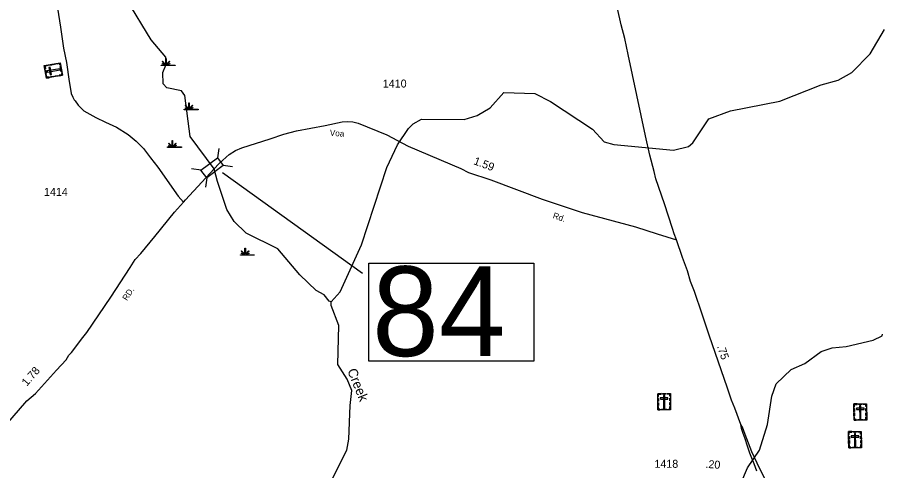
# Model space of a CAD drawing. Extents: x 2532689 to 2764727, y 536648 to 732970.
# Drawn here: x 2562949 to 2576493, y 693939 to 701027 of the extents above; entities that cross this region are included whole.
import ezdxf

# ---------------------------------------------------------------- set-up
doc = ezdxf.new("R2010")
doc.units = 0
for name, color, linetype in [('Exist Cultural Cemetery CELL', 7, 'Continuous'), ('Exist Hydrographic Creek Single Shore', 7, 'Continuous'), ('Exist Hydrographic Creek Single Shore Label', 7, 'Continuous'), ('Exist Hydrographic Swamp CELL', 7, 'Continuous'), ('Exist Road Primary US Attributed', 7, 'Continuous'), ('Exist Road Primary US Divided Attributed', 7, 'Continuous'), ('Exist Road Primary US Mileage Hundredths English Label', 7, 'Continuous'), ('Exist Road Secondary Mileage Hundredths English Label', 7, 'Continuous'), ('Exist Road Secondary Structure Standard Bridge CELL', 7, 'Continuous'), ('Exist Road Secondary Structure Standard Bridge Number Label', 7, 'Continuous'), ('Exist Road Secondary Type 51 Attributed', 7, 'Continuous'), ('Exist Road Secondary Type 51 Label', 7, 'Continuous'), ('Exist Road Secondary Type 51 Number Label', 7, 'Continuous')]:
    doc.layers.add(name, color=color, linetype=linetype)

msp = doc.modelspace()

# ---------------------------------------------------------------- linework, layer by layer
at = {"layer": 'Exist Cultural Cemetery CELL'}
for points in [[(2563403, 700076), (2563369, 700272), (2563619, 700316), (2563654, 700120)], [(2563411, 700280), (2563413, 700268), (2563381, 700263), (2563388, 700223), (2563377, 700221), (2563369, 700272)], [(2563485, 700281), (2563443, 700273), (2563441, 700285), (2563483, 700292)], [(2563550, 700292), (2563507, 700285), (2563506, 700296), (2563548, 700303)], [(2563625, 700283), (2563614, 700281), (2563610, 700303), (2563570, 700296), (2563568, 700307), (2563619, 700316)], [(2563632, 700174), (2563618, 700258), (2563629, 700260), (2563644, 700176)], [(2563390, 700149), (2563381, 700200), (2563392, 700202), (2563401, 700151)], [(2563445, 700083), (2563444, 700095), (2563412, 700089), (2563405, 700129), (2563394, 700127), (2563403, 700076)], [(2563413, 700188), (2563416, 700170), (2563616, 700205), (2563613, 700223)], [(2563463, 700128), (2563481, 700131), (2563461, 700247), (2563443, 700244)], [(2563585, 700108), (2563542, 700100), (2563540, 700111), (2563583, 700119)], [(2563648, 700152), (2563637, 700150), (2563640, 700129), (2563601, 700122), (2563602, 700111), (2563654, 700120)], [(2563519, 700096), (2563476, 700089), (2563474, 700100), (2563517, 700107)], [(2572949, 695143), (2573148, 695145), (2573151, 694891), (2572952, 694889)], [(2572949, 695100), (2572961, 695100), (2572960, 695132), (2573001, 695133), (2573001, 695144), (2572949, 695143)], [(2573023, 695144), (2573075, 695144), (2573075, 695133), (2573023, 695133)], [(2573058, 695115), (2573040, 695115), (2573042, 694912), (2573060, 694912)], [(2573149, 695102), (2573137, 695102), (2573137, 695134), (2573096, 695134), (2573096, 695145), (2573148, 695145)], [(2572950, 695026), (2572950, 695069), (2572961, 695069), (2572962, 695026)], [(2572951, 694959), (2572950, 695002), (2572962, 695002), (2572962, 694959)], [(2572990, 695076), (2572991, 695057), (2573108, 695058), (2573108, 695077)], [(2573138, 695029), (2573137, 695072), (2573149, 695072), (2573149, 695029)], [(2573139, 694963), (2573138, 695006), (2573149, 695006), (2573150, 694963)], [(2576012, 694983), (2576211, 694985), (2576214, 694730), (2576015, 694728)], [(2576012, 694939), (2576024, 694939), (2576024, 694972), (2576064, 694972), (2576064, 694983), (2576012, 694983)], [(2576086, 694983), (2576138, 694984), (2576138, 694973), (2576086, 694972)], [(2576212, 694941), (2576200, 694941), (2576200, 694973), (2576159, 694973), (2576159, 694984), (2576211, 694985)], [(2572985, 694889), (2572985, 694900), (2572963, 694900), (2572962, 694941), (2572951, 694941), (2572952, 694889)], [(2573009, 694901), (2573094, 694902), (2573094, 694890), (2573009, 694889)], [(2573118, 694890), (2573117, 694902), (2573139, 694902), (2573139, 694942), (2573150, 694943), (2573151, 694891)], [(2576013, 694865), (2576013, 694909), (2576024, 694909), (2576025, 694865)], [(2576014, 694798), (2576013, 694841), (2576025, 694841), (2576025, 694798)], [(2576054, 694915), (2576054, 694896), (2576171, 694898), (2576171, 694916)], [(2576121, 694954), (2576103, 694954), (2576105, 694752), (2576123, 694752)], [(2576201, 694868), (2576201, 694911), (2576212, 694912), (2576212, 694868)], [(2576202, 694802), (2576201, 694846), (2576213, 694846), (2576213, 694802)], [(2576048, 694728), (2576048, 694740), (2576026, 694740), (2576025, 694780), (2576014, 694780), (2576015, 694728)], [(2576072, 694740), (2576157, 694741), (2576157, 694730), (2576072, 694729)], [(2576181, 694730), (2576180, 694741), (2576202, 694741), (2576202, 694782), (2576213, 694782), (2576214, 694730)], [(2575929, 694550), (2576129, 694553), (2576131, 694298), (2575932, 694296)], [(2575930, 694507), (2575941, 694507), (2575941, 694539), (2575981, 694540), (2575981, 694551), (2575929, 694550)], [(2575931, 694433), (2575930, 694476), (2575942, 694476), (2575942, 694433)], [(2575971, 694483), (2575971, 694464), (2576089, 694465), (2576089, 694484)], [(2576004, 694551), (2576055, 694552), (2576055, 694540), (2576004, 694540)], [(2576039, 694522), (2576020, 694522), (2576022, 694319), (2576041, 694320)], [(2576129, 694509), (2576118, 694509), (2576117, 694541), (2576077, 694541), (2576077, 694552), (2576129, 694552)], [(2576118, 694436), (2576118, 694479), (2576129, 694479), (2576130, 694436)], [(2575931, 694366), (2575931, 694409), (2575942, 694409), (2575943, 694366)], [(2575965, 694296), (2575965, 694308), (2575943, 694308), (2575943, 694348), (2575931, 694348), (2575932, 694296)], [(2575989, 694308), (2576074, 694309), (2576074, 694297), (2575989, 694297)], [(2576098, 694298), (2576098, 694309), (2576120, 694309), (2576119, 694350), (2576131, 694350), (2576131, 694298)], [(2576119, 694370), (2576119, 694413), (2576130, 694413), (2576130, 694370)]]:
    msp.add_lwpolyline(points, close=True, dxfattribs=at)
at = {"layer": 'Exist Hydrographic Creek Single Shore'}
for points in [[(2567851, 696580), (2567818, 696588), (2567741, 696687), (2567614, 696757), (2567359, 697003), (2567018, 697406), (2566522, 697655), (2566335, 697835), (2566223, 698024), (2566073, 698461), (2566020, 698660), (2565650, 699163), (2565563, 699803), (2565512, 699876), (2565286, 699923), (2565226, 699986), (2565223, 700163), (2565270, 700280), (2565268, 700405), (2565038, 700675), (2564659, 701303), (2564536, 701623), (2564406, 701854)], [(2567851, 696580), (2567990, 696733), (2568325, 697472), (2568719, 698680), (2568887, 699035), (2569057, 699288), (2569130, 699363), (2569262, 699434), (2569929, 699428), (2570128, 699492), (2570334, 699612), (2570546, 699851), (2571029, 699834), (2571273, 699713), (2571932, 699276), (2572111, 699080), (2572262, 699040), (2573197, 698950), (2573429, 699006), (2573496, 699064), (2573746, 699439), (2574085, 699567), (2574857, 699717), (2575502, 699973), (2575767, 700043), (2575982, 700163), (2576268, 700454), (2576493, 700834)], [(2567507, 692839), (2567506, 692941), (2567663, 693401), (2568096, 694259), (2568126, 694434), (2568149, 694960), (2568170, 695194), (2568100, 695368), (2567954, 695599), (2567967, 696207), (2567852, 696521), (2567851, 696580)], [(2572670, 690567), (2572684, 690699), (2572989, 691246), (2573306, 691669), (2573441, 692473), (2573650, 692875), (2573811, 693115), (2573926, 693224), (2574249, 693740), (2574352, 693984), (2574539, 694260), (2574665, 694663), (2574731, 695105), (2574801, 695299), (2575031, 695521), (2575245, 695615), (2575501, 695803), (2575675, 695859), (2575891, 695878), (2576314, 695977), (2576455, 696049), (2576462, 696072)]]:
    msp.add_lwpolyline(points, dxfattribs=at)
at = {"layer": 'Exist Hydrographic Swamp CELL'}
for points in [[(2565195, 700281), (2565248, 700281), (2565250, 700285), (2565211, 700300), (2565214, 700305), (2565252, 700289), (2565254, 700292), (2565209, 700336), (2565214, 700342), (2565259, 700296), (2565266, 700299), (2565266, 700382), (2565273, 700382), (2565273, 700299), (2565279, 700296), (2565325, 700342), (2565330, 700336), (2565285, 700292), (2565287, 700288), (2565328, 700307), (2565331, 700302), (2565290, 700284), (2565291, 700281), (2565412, 700281), (2565412, 700274), (2565195, 700274)], [(2565554, 699590), (2565607, 699590), (2565609, 699594), (2565571, 699609), (2565574, 699614), (2565611, 699598), (2565613, 699601), (2565569, 699646), (2565574, 699651), (2565619, 699605), (2565625, 699608), (2565625, 699691), (2565633, 699691), (2565633, 699608), (2565639, 699605), (2565684, 699651), (2565689, 699646), (2565645, 699601), (2565647, 699598), (2565688, 699616), (2565690, 699611), (2565649, 699593), (2565651, 699590), (2565772, 699590), (2565772, 699583), (2565554, 699583)], [(2565296, 699000), (2565348, 699000), (2565350, 699004), (2565312, 699019), (2565315, 699024), (2565353, 699008), (2565354, 699011), (2565310, 699056), (2565315, 699061), (2565360, 699015), (2565366, 699018), (2565366, 699101), (2565374, 699101), (2565374, 699018), (2565380, 699015), (2565425, 699061), (2565430, 699056), (2565386, 699011), (2565388, 699007), (2565429, 699026), (2565431, 699021), (2565390, 699003), (2565392, 699000), (2565513, 699000), (2565513, 698993), (2565296, 698993)], [(2566432, 697316), (2566484, 697317), (2566486, 697320), (2566448, 697335), (2566451, 697340), (2566489, 697324), (2566490, 697327), (2566446, 697372), (2566451, 697377), (2566496, 697331), (2566503, 697334), (2566503, 697417), (2566510, 697417), (2566510, 697334), (2566516, 697331), (2566561, 697377), (2566567, 697372), (2566522, 697327), (2566524, 697324), (2566565, 697342), (2566567, 697337), (2566527, 697319), (2566528, 697317), (2566649, 697316), (2566649, 697309), (2566432, 697309)]]:
    msp.add_lwpolyline(points, close=True, dxfattribs=at)
at = {"layer": 'Exist Road Primary US Attributed'}
for points in [[(2573242, 697550), (2573206, 697642), (2573182, 697726), (2573055, 698109), (2572920, 698500), (2572892, 698619), (2572827, 698872), (2572759, 699176), (2572489, 700447), (2572435, 700698), (2572381, 700908), (2572274, 701380), (2572177, 701786), (2572102, 702101), (2572073, 702230), (2572042, 702355), (2571992, 702523), (2571946, 702653), (2571886, 702823), (2571550, 703777), (2571487, 703940), (2571197, 704767), (2571106, 705016), (2571047, 705182)], [(2574245, 694663), (2574153, 694916), (2574101, 695044), (2574032, 695244), (2573803, 695909), (2573751, 696058), (2573644, 696384), (2573523, 696738), (2573462, 696899), (2573415, 697064), (2573339, 697271), (2573242, 697550)]]:
    msp.add_lwpolyline(points, dxfattribs=at)
at = {"layer": 'Exist Road Primary US Divided Attributed'}
for points in [[(2574621, 693819), (2574544, 693966), (2574417, 694236), (2574343, 694436), (2574296, 694564), (2574273, 694617), (2574245, 694663)], [(2574498, 693934), (2574454, 694046), (2574418, 694135), (2574390, 694214), (2574353, 694320), (2574315, 694438), (2574280, 694534), (2574258, 694599), (2574245, 694663)]]:
    msp.add_lwpolyline(points, dxfattribs=at)
at = {"layer": 'Exist Road Secondary Structure Standard Bridge CELL'}
for p, q in [((2566093, 698978), (2566073, 698832)), ((2565817, 698636), (2565671, 698656)), ((2566309, 698691), (2566163, 698712)), ((2565906, 698518), (2565885, 698373))]:
    msp.add_line(p, q, dxfattribs=at)
msp.add_lwpolyline([(2566163, 698712), (2565906, 698518), (2565815, 698638), (2566073, 698832)], close=True, dxfattribs=at)
at = {"layer": 'Exist Road Secondary Structure Standard Bridge Number Label'}
msp.add_line((2566151, 698603), (2568337, 697027), dxfattribs=at)
msp.add_lwpolyline([(2568439, 697182), (2571016, 697182), (2571016, 695653), (2568439, 695653)], close=True, dxfattribs=at)
at = {"layer": 'Exist Road Secondary Type 51 Attributed'}
for points in [[(2563544, 701371), (2563625, 700872), (2563672, 700543), (2563716, 700321), (2563758, 700026), (2563780, 699903), (2563792, 699836), (2563815, 699778), (2563836, 699739), (2563851, 699719), (2563901, 699654), (2563943, 699608), (2563989, 699566), (2564174, 699462), (2564326, 699389), (2564496, 699308), (2564678, 699195), (2564806, 699090), (2564920, 698975), (2565029, 698828), (2565145, 698682), (2565458, 698232), (2565542, 698137)], [(2566020, 698660), (2566093, 698735), (2566208, 698842), (2566259, 698883), (2566354, 698943), (2566455, 698985), (2566896, 699127), (2567113, 699198), (2567306, 699251), (2567754, 699338), (2568019, 699394), (2568105, 699399), (2568187, 699393), (2568271, 699374), (2568717, 699189), (2569052, 699014), (2569875, 698662), (2569997, 698600), (2570341, 698485), (2571145, 698184), (2571771, 697975), (2572603, 697754), (2572939, 697642), (2573242, 697550)], [(2565542, 698137), (2565577, 698174), (2566020, 698660)], [(2562666, 694537), (2563098, 695031), (2563232, 695147), (2563559, 695512), (2563709, 695671), (2563754, 695744), (2563795, 695789), (2563971, 696020), (2564035, 696097), (2564222, 696377), (2564410, 696653), (2564711, 697117), (2564787, 697240), (2564877, 697336), (2565096, 697602), (2565403, 697981), (2565542, 698137)]]:
    msp.add_lwpolyline(points, dxfattribs=at)

# ---------------------------------------------------------------- texts
at = {"layer": 'Exist Hydrographic Creek Single Shore Label'}
msp.add_text('Creek', height=150, rotation=291.842, dxfattribs=at).set_placement((2568099, 695503))
at = {"layer": 'Exist Road Primary US Mileage Hundredths English Label'}
msp.add_text('.75', height=125, rotation=288.9795, dxfattribs=at).set_placement((2573874, 695882))
at = {"layer": 'Exist Road Secondary Mileage Hundredths English Label'}
for s, rotation, p in [('1.59', 339.5196, (2570064, 698733)), ('1.78', 48.8389, (2563097, 695252)), ('.20', 355.817, (2573691, 693984))]:
    msp.add_text(s, height=125, rotation=rotation, dxfattribs=at).set_placement(p)
at = {"layer": 'Exist Road Secondary Structure Standard Bridge Number Label'}
msp.add_text('84', height=1400, dxfattribs=at).set_placement((2568489, 695732))
at = {"layer": 'Exist Road Secondary Type 51 Label'}
for s, rotation, p in [('Voa', 355.7042, (2567826, 699177)), ('Rd.', 341.482, (2571304, 697889)), ('RD.', 57.029, (2564661, 696588))]:
    msp.add_text(s, height=95, rotation=rotation, dxfattribs=at).set_placement(p)
at = {"layer": 'Exist Road Secondary Type 51 Number Label'}
for s, p in [('1410', (2568656, 699929)), ('1414', (2563365, 698236)), ('1418', (2572898, 693984))]:
    msp.add_text(s, height=125, dxfattribs=at).set_placement(p)

doc.saveas('drawing.dxf')
